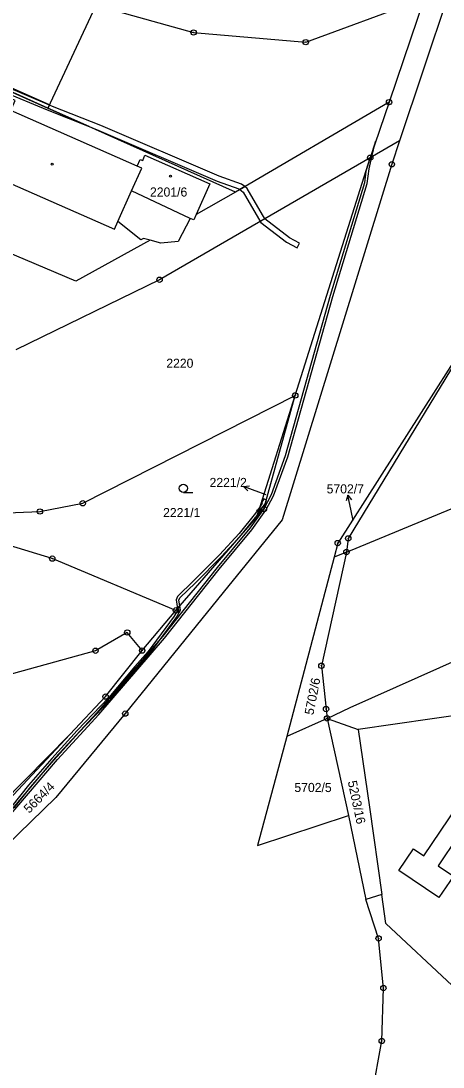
# Model space of a CAD drawing. Extents: x -644096 to -634268, y -1141430 to -1133463.
# Drawn here: x -638063.5 to -637984.7, y -1139564.4 to -1139369.4 of the extents above; entities that cross this region are included whole.
import ezdxf

# ---------------------------------------------------------------- set-up
doc = ezdxf.new("R2010")
doc.units = 0
for name, color, linetype in [('_CIVIL_CONSTRUCTION', 7, 'Continuous'), ('B_Hranice _3D', 7, 'Continuous'), ('M_Svah_Nasyp', 7, 'Continuous'), ('M_Svah_Zarez', 7, 'Continuous'), ('svrsek_osa_sjezdy', 7, 'Continuous'), ('svrsek_osa_VRT', 7, 'Continuous'), ('svrsek_popisy_VRT', 7, 'Continuous'), ('terminal_VRT', 7, 'Continuous')]:
    doc.layers.add(name, color=color, linetype=linetype)

msp = doc.modelspace()

# ---------------------------------------------------------------- linework, layer by layer
at = {"layer": '_CIVIL_CONSTRUCTION'}
for centre, radius in [((-638031.28, -1139371.59), 0.5), ((-638031.28, -1139371.59), 0.0303), ((-638010.36, -1139373.39), 0.5), ((-638010.36, -1139373.39), 0.0303), ((-637994.83, -1139384.57), 0.5), ((-637994.83, -1139384.57), 0.0303), ((-637998.34, -1139394.93), 0.5), ((-637998.34, -1139394.93), 0.0303), ((-637994.31, -1139396.15), 0.5), ((-637994.31, -1139396.15), 0.0303), ((-638037.62, -1139417.67), 0.5), ((-638037.62, -1139417.67), 0.0303), ((-638012.32, -1139439.23), 0.5), ((-638012.32, -1139439.23), 0.0303), ((-638051.95, -1139459.33), 0.5), ((-638059.94, -1139460.86), 0.5), ((-638059.94, -1139460.86), 0.0303), ((-638051.95, -1139459.33), 0.0303), ((-638019.14, -1139460.74), 0.335), ((-638019.14, -1139460.74), 0.0203), ((-638018.15, -1139460.38), 0.5), ((-638018.15, -1139460.38), 0.0303), ((-638004.4, -1139466.74), 0.5), ((-638004.4, -1139466.74), 0.0303), ((-638002.44, -1139465.87), 0.5), ((-638002.44, -1139465.87), 0.0303), ((-638002.77, -1139468.41), 0.5), ((-638002.77, -1139468.41), 0.0303), ((-638057.63, -1139469.64), 0.5), ((-638057.63, -1139469.64), 0.0303), ((-638034.57, -1139479.28), 0.5), ((-638034.57, -1139479.28), 0.0303), ((-638043.64, -1139483.41), 0.5), ((-638043.64, -1139483.41), 0.0303), ((-638049.57, -1139486.81), 0.5), ((-638040.87, -1139486.77), 0.5), ((-638049.57, -1139486.81), 0.0303), ((-638040.87, -1139486.77), 0.0303), ((-638007.44, -1139489.61), 0.5), ((-638007.44, -1139489.61), 0.0303), ((-638047.7, -1139495.36), 0.5), ((-638047.7, -1139495.36), 0.0303), ((-638044.02, -1139498.52), 0.5), ((-638006.58, -1139497.68), 0.5), ((-638006.58, -1139497.68), 0.0303), ((-638044.02, -1139498.52), 0.0303), ((-638006.38, -1139499.42), 0.5), ((-638006.38, -1139499.42), 0.0303), ((-637996.77, -1139540.42), 0.5), ((-637996.77, -1139540.42), 0.0303), ((-637995.88, -1139549.67), 0.5), ((-637995.88, -1139549.67), 0.0303), ((-637996.18, -1139559.52), 0.5), ((-637996.18, -1139559.52), 0.0303)]:
    msp.add_circle(centre, radius, dxfattribs=at)
at = {"layer": 'B_Hranice _3D'}
for points in [[(-638058.16, -1139385.08), (-638116.11, -1139359.35), (-638116.31, -1139359.79), (-638058.44, -1139385.69)], [(-638050.77, -1139389.12), (-638058.44, -1139385.69), (-638070.21, -1139380.42), (-638073.38, -1139380.58), (-638080.73, -1139377.19), (-638096.61, -1139370.37), (-638099.29, -1139368.96), (-638103.41, -1139366.03), (-638104.26, -1139365.18), (-638112.96, -1139361.29), (-638112.41, -1139361.62), (-638107.23, -1139364.46), (-638105.57, -1139365.28), (-638104.05, -1139366.79), (-638099.81, -1139369.82), (-638097.05, -1139371.27), (-638081.13, -1139378.11), (-638073.58, -1139381.6), (-638070.12, -1139381.41), (-638066.97, -1139382.5), (-638058.58, -1139385.99)], [(-638070.21, -1139380.42), (-638058.44, -1139385.69), (-638058.18, -1139385.13), (-638066.61, -1139381.56), (-638069.98, -1139380.41)], [(-638048.93, -1139389.86), (-638026.86, -1139399.31), (-638022.81, -1139400.75), (-638022.66, -1139400.86), (-638021.72, -1139400.31), (-638022.33, -1139399.85), (-638026.5, -1139398.37), (-638048.55, -1139388.94), (-638057.57, -1139385.39), (-638058.18, -1139385.13), (-638058.44, -1139385.69), (-638050.77, -1139389.12)], [(-638021.72, -1139400.31), (-638022.66, -1139400.86), (-638022.04, -1139401.32), (-638018.73, -1139406.99), (-638013.96, -1139410.69), (-638011.98, -1139411.72), (-638011.52, -1139410.84), (-638013.42, -1139409.85), (-638017.97, -1139406.31), (-638021.28, -1139400.64)], [(-638018.29, -1139459.92), (-638017.88, -1139459.39), (-638017.7, -1139458.74), (-638018.16, -1139458.48), (-638018.6, -1139459.26), (-638018.47, -1139459.33), (-638018.69, -1139459.62), (-638018.87, -1139459.9), (-638019.41, -1139461.6)], [(-638034.55, -1139477.32), (-638034.27, -1139478.94), (-638033.85, -1139478.45), (-638034.03, -1139477.38), (-638033.87, -1139476.97), (-638030.94, -1139474.16), (-638026.08, -1139469.27), (-638022.42, -1139465.25), (-638019.41, -1139461.6), (-638018.87, -1139459.9), (-638019.72, -1139461.19), (-638022.8, -1139464.93), (-638026.44, -1139468.93), (-638031.3, -1139473.8), (-638034.29, -1139476.69)]]:
    msp.add_lwpolyline(points, close=True, dxfattribs=at)
for points in [[(-638067.52, -1139519.76), (-638056.67, -1139507.05), (-638048.97, -1139498.71), (-638036.72, -1139484.45), (-638026.48, -1139471.6), (-638020.39, -1139464.25), (-638017.82, -1139460.59), (-638016.37, -1139457.94), (-638013.72, -1139450.67), (-638005.31, -1139420.77), (-637998.92, -1139399.72), (-637998.56, -1139397.02), (-637998.01, -1139394.74), (-637997.32, -1139391.91), (-637998.34, -1139394.93), (-637999.13, -1139397.42), (-637999.42, -1139399.62), (-638005.79, -1139420.63), (-638014.2, -1139450.51), (-638016.83, -1139457.74), (-638018.15, -1139460.38), (-638020.79, -1139463.95), (-638026.86, -1139471.28), (-638037.1, -1139484.13), (-638049.35, -1139498.37), (-638057.05, -1139506.71), (-638067.88, -1139519.42)], [(-638064.77, -1139516.08), (-638061.66, -1139512.16), (-638057.35, -1139507.21), (-638052.65, -1139502.04), (-638046.7, -1139495.86), (-638041.83, -1139490.08), (-638039.35, -1139487.24), (-638034.5, -1139480.65), (-638033.71, -1139479.26), (-638033.85, -1139478.45), (-638034.27, -1139478.94), (-638034.23, -1139479.18), (-638034.92, -1139480.37), (-638039.75, -1139486.92), (-638042.21, -1139489.76), (-638047.08, -1139495.52), (-638053.01, -1139501.7), (-638057.73, -1139506.87), (-638062.04, -1139511.84), (-638065.15, -1139515.76)]]:
    msp.add_lwpolyline(points, dxfattribs=at)
at = {"layer": 'M_Svah_Nasyp'}
msp.add_line((-638031.91, -1139406.23), (-638042.84, -1139401.09), dxfattribs=at)
at = {"layer": 'M_Svah_Zarez'}
for centre in [(-638057.66, -1139396.11), (-638035.58, -1139398.37)]:
    msp.add_circle(centre, 0.175, dxfattribs=at)
at = {"layer": 'svrsek_osa_sjezdy'}
msp.add_line((-638033.19, -1139457.29), (-638031.44, -1139457.29), dxfattribs=at)
msp.add_circle((-638033.19, -1139456.54), 0.75, dxfattribs=at)
at = {"layer": 'svrsek_popisy_VRT'}
for p, q in [((-638021.94, -1139456.17), (-638020.83, -1139456.06)), ((-638019.14, -1139457.24), (-638021.94, -1139456.17)), ((-638021.94, -1139456.17), (-638021.19, -1139456.99)), ((-638017.74, -1139457.78), (-638019.14, -1139457.24)), ((-638002.52, -1139457.8), (-638002.81, -1139458.89)), ((-638001.9, -1139460.74), (-638002.52, -1139457.8)), ((-638002.52, -1139457.8), (-638001.83, -1139458.68)), ((-638001.51, -1139462.56), (-638001.9, -1139460.74))]:
    msp.add_line(p, q, dxfattribs=at)
at = {"layer": 'terminal_VRT'}
for p, q in [((-637986.01, -1139358.47), (-637994.83, -1139384.57)), ((-638058.44, -1139385.69), (-638116.31, -1139359.79)), ((-638049.2, -1139365.9), (-638058.44, -1139385.69)), ((-637994.83, -1139384.57), (-638023.48, -1139401.34)), ((-637994.83, -1139384.57), (-637998.34, -1139394.93)), ((-638023.48, -1139401.34), (-638058.44, -1139385.69)), ((-637992.86, -1139391.81), (-637998.34, -1139394.93)), ((-638012.32, -1139439.23), (-637998.34, -1139394.93)), ((-638023.48, -1139401.34), (-638030.8, -1139405.51)), ((-638030.8, -1139405.51), (-638031.26, -1139406.53)), ((-638037.37, -1139410.87), (-638039.39, -1139410.3)), ((-638034.57, -1139479.28), (-638019.53, -1139461.97)), ((-638002.77, -1139468.41), (-638005.09, -1139469.37)), ((-638005.09, -1139469.37), (-638013.87, -1139502.78)), ((-638040.87, -1139486.77), (-638034.57, -1139479.28)), ((-638047.7, -1139495.36), (-638040.87, -1139486.77)), ((-638054.34, -1139502.44), (-638047.7, -1139495.36)), ((-638006.38, -1139499.42), (-638013.87, -1139502.78)), ((-638006.38, -1139499.42), (-638000.57, -1139501.46)), ((-638006.38, -1139499.42), (-638002.4, -1139517.49)), ((-638002.4, -1139517.49), (-637999.16, -1139533.19)), ((-637996.16, -1139532.23), (-637999.16, -1139533.19))]:
    msp.add_line(p, q, dxfattribs=at)
for points in [[(-637909.59, -1139201.09), (-637912.13, -1139213.47), (-637941.06, -1139288.18), (-637979.36, -1139351.46), (-637992.86, -1139391.81)], [(-638019.38, -1139311.44), (-638045.57, -1139367.59), (-638045.32, -1139367.66), (-638031.28, -1139371.59), (-638010.36, -1139373.39), (-637989.37, -1139365.67), (-637986.01, -1139358.47)], [(-638041.78, -1139396.52), (-638065.37, -1139386.14), (-638064.55, -1139384.28), (-638068.56, -1139382.49), (-638069.47, -1139384.33), (-638099.14, -1139371.31), (-638110.15, -1139366.46), (-638110.43, -1139367.09), (-638110.98, -1139366.85), (-638111.85, -1139368.84), (-638111.3, -1139369.08), (-638115.2, -1139377.94), (-638109.83, -1139380.3), (-638110.64, -1139382.21), (-638101.8, -1139386.1), (-638100.95, -1139384.16), (-638074.49, -1139395.77), (-638046.03, -1139408.25), (-638045.39, -1139406.81)], [(-638039.39, -1139410.3), (-638053.22, -1139417.94), (-638117.39, -1139390.76)], [(-637992.86, -1139391.81), (-637994.31, -1139396.15), (-638014.74, -1139462.43), (-638025.78, -1139475.95), (-638044.02, -1139498.52), (-638056.99, -1139514.16), (-638080.13, -1139536.62)], [(-638041.78, -1139396.52), (-638041.24, -1139395.29), (-638040.75, -1139395.47), (-638040.37, -1139394.44), (-638028.25, -1139399.82), (-638030.8, -1139405.51)], [(-637998.34, -1139394.93), (-638037.62, -1139417.67), (-638064.45, -1139430.73)], [(-638045.39, -1139406.81), (-638042.84, -1139401.09), (-638040.96, -1139396.88), (-638041.78, -1139396.52)], [(-638031.26, -1139406.53), (-638031.91, -1139406.23), (-638034.18, -1139410.56), (-638037.37, -1139410.87)], [(-638039.39, -1139410.3), (-638040.6, -1139409.96), (-638041.13, -1139410.25), (-638045.39, -1139406.81)], [(-638002.77, -1139468.41), (-637983.24, -1139460.34), (-637949.68, -1139443.02), (-637918.81, -1139424.56), (-637899.7, -1139410.56)], [(-637973.32, -1139418.07), (-638004.4, -1139466.74), (-638005.09, -1139469.37)], [(-637973.32, -1139418.07), (-637974.77, -1139420.41), (-638002.44, -1139465.87), (-638002.77, -1139468.41)], [(-638076.67, -1139461.55), (-638059.94, -1139460.86), (-638051.95, -1139459.33), (-638012.32, -1139439.23)], [(-638019.53, -1139461.97), (-638019.14, -1139460.74), (-638012.32, -1139439.23)], [(-638019.53, -1139461.97), (-638018.15, -1139460.38), (-638012.32, -1139439.23)], [(-638006.38, -1139499.42), (-638002.09, -1139497.41), (-637964, -1139480.41), (-637939.58, -1139467.54), (-637915.03, -1139452.84)], [(-637910.38, -1139455.65), (-637950.25, -1139476.36), (-637979.91, -1139498.51), (-638000.57, -1139501.46)], [(-638034.57, -1139479.28), (-638057.63, -1139469.64), (-638078.73, -1139463.2)], [(-638002.77, -1139468.41), (-638007.44, -1139489.61), (-638006.58, -1139497.68), (-638006.38, -1139499.42)], [(-638040.87, -1139486.77), (-638043.64, -1139483.41), (-638049.57, -1139486.81), (-638082.05, -1139495.79), (-638100.29, -1139498.86)], [(-638000.57, -1139501.46), (-637998.45, -1139515.97), (-637996.16, -1139532.23)], [(-638078.22, -1139526.47), (-638071.23, -1139519.44), (-638054.34, -1139502.44)], [(-638078.22, -1139526.47), (-638074.55, -1139523.97), (-638054.34, -1139502.44)], [(-638013.87, -1139502.78), (-638019.33, -1139523.08), (-638002.4, -1139517.49)], [(-637950.15, -1139523.98), (-637923.34, -1139542.13), (-637932.12, -1139555.07), (-637981.99, -1139521.41), (-637985.68, -1139526.87), (-637982.82, -1139528.81), (-637985.52, -1139532.81), (-637993, -1139527.75), (-637990.29, -1139523.74), (-637988.35, -1139525.05), (-637975.89, -1139506.61), (-637952.8, -1139522.18)], [(-638015.33, -1139603.02), (-638001.21, -1139578.95), (-637997.98, -1139569.42), (-637996.18, -1139559.52), (-637995.88, -1139549.67), (-637996.77, -1139540.42), (-637999.16, -1139533.19)], [(-637983.04, -1139549.17), (-637995.4, -1139537.66), (-637996.16, -1139532.23)]]:
    msp.add_lwpolyline(points, dxfattribs=at)

# ---------------------------------------------------------------- texts
at = {"layer": 'svrsek_osa_VRT'}
for s, p in [('2201/6', (-638039.41, -1139402.17)), ('2220', (-638036.37, -1139434.08)), ('2221/2', (-638028.3, -1139456.3)), ('5702/7', (-638006.46, -1139457.49)), ('2221/1', (-638036.97, -1139461.91)), ('5702/5', (-638012.48, -1139513.14))]:
    msp.add_text(s, height=1.7, dxfattribs=at).set_placement(p)
for s, rotation, p in [('5702/6', 79, (-638008.94, -1139498.87)), ('5664/4', 45, (-638061.95, -1139517.21)), ('5203/16', 282, (-638002.54, -1139511.2))]:
    msp.add_text(s, height=1.7, rotation=rotation, dxfattribs=at).set_placement(p)

doc.saveas('drawing.dxf')
